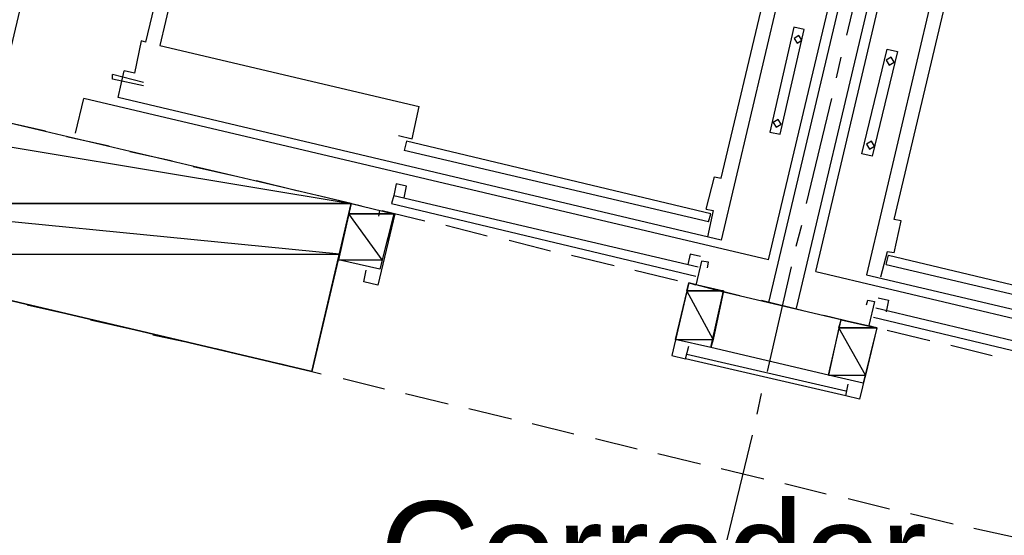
# Model space of a CAD drawing. Header units: feet. Extents: x -79 to 198, y -22 to 181.
# Tile 616 of 656: x 72 to 83, y 108 to 114. Entities that reach past the tile are written whole.
import ezdxf
from ezdxf.enums import TextEntityAlignment as Align

# ---------------------------------------------------------------- set-up
doc = ezdxf.new("R2010")
doc.units = ezdxf.units.FT
for name, color, linetype in [('A-LINEA', 7, 'CONTINUOUS'), ('A-MURO-CONCRETO', 8, 'CONTINUOUS'), ('A-NOMBRE-ESPACIO', 2, 'CONTINUOUS')]:
    doc.layers.add(name, color=color, linetype=linetype)

msp = doc.modelspace()

# ---------------------------------------------------------------- linework, layer by layer
at = {"layer": 'A-LINEA'}
for p, q in [((73.3333, 113.4844), (74.6667, 119.1244)), ((73.3333, 113.4844), (74.6667, 119.1244)), ((74.8267, 119.0844), (73.4933, 113.4444)), ((74.8267, 119.0844), (73.4933, 113.4444)), ((82.4533, 118.5911), (80.5333, 110.4711)), ((82.4533, 118.5911), (80.5333, 110.4711)), ((82.7733, 118.5111), (80.8533, 110.4044)), ((82.7733, 118.5111), (80.8533, 110.4044)), ((81.68, 118.3778), (79.9867, 111.1911)), ((81.68, 118.3778), (79.9867, 111.1911)), ((83.36, 117.9778), (81.6667, 110.7911)), ((83.36, 117.9778), (81.6667, 110.7911)), ((79.9867, 111.9111), (81.32, 117.5511)), ((79.9867, 111.9111), (81.32, 117.5511)), ((81.9867, 111.4311), (83.32, 117.0711)), ((81.9867, 111.4311), (83.32, 117.0711)), ((80.5333, 110.9644), (81.8667, 116.5911)), ((80.5333, 110.9644), (81.8667, 116.5911)), ((81.08, 110.8311), (82.4133, 116.4711)), ((81.08, 110.8311), (82.4133, 116.4711)), ((81.44, 113.5644), (81.72, 114.7778)), ((81.44, 113.5644), (81.72, 114.7778)), ((73.4933, 113.4444), (76.4933, 112.7378)), ((73.4933, 113.4444), (76.4933, 112.7378)), ((81.32, 113.0711), (81.3733, 113.3111)), ((81.32, 113.0711), (81.3733, 113.3111)), ((73.3067, 113.0178), (72.9467, 113.1111)), ((73.3067, 113.0178), (72.9467, 113.1111)), ((73.0133, 112.8444), (73.08, 113.1511)), ((73.0133, 112.8444), (73.08, 113.1511)), ((79.9867, 111.1911), (73.0133, 112.8444)), ((79.9867, 111.1911), (73.0133, 112.8444)), ((72.52, 112.4311), (72.6133, 112.8311)), ((72.52, 112.4311), (72.6133, 112.8311)), ((80.5333, 110.9644), (72.6133, 112.8311)), ((80.5333, 110.9644), (72.6133, 112.8311)), ((80.9733, 111.6178), (81.2667, 112.8311)), ((80.9733, 111.6178), (81.2667, 112.8311)), ((71.6933, 112.5644), (72.1733, 112.4578)), ((71.6933, 112.5644), (72.1733, 112.4578)), ((72.4133, 112.3911), (72.9067, 112.2844)), ((72.4133, 112.3911), (72.9067, 112.2844)), ((76.3467, 112.3378), (76.32, 112.2311)), ((76.3467, 112.3378), (76.32, 112.2311)), ((79.8667, 111.4978), (76.3467, 112.3378)), ((79.8667, 111.4978), (76.3467, 112.3378)), ((73.1467, 112.2178), (73.64, 112.1111)), ((73.1467, 112.2178), (73.64, 112.1111)), ((79.84, 111.4044), (76.32, 112.2311)), ((79.84, 111.4044), (76.32, 112.2311)), ((73.88, 112.0444), (74.36, 111.9378)), ((73.88, 112.0444), (74.36, 111.9378)), ((74.6133, 111.8844), (75.0933, 111.7644)), ((74.6133, 111.8844), (75.0933, 111.7644)), ((76.32, 111.6844), (76.3467, 111.8178)), ((76.32, 111.6844), (76.3467, 111.8178)), ((75.3333, 111.7111), (75.8267, 111.5911)), ((75.3333, 111.7111), (75.8267, 111.5911)), ((76.2, 111.7111), (79.72, 110.8844)), ((76.2, 111.7111), (79.72, 110.8844)), ((76.1733, 111.6178), (79.6933, 110.7778)), ((76.1733, 111.6178), (79.6933, 110.7778)), ((76.2, 111.4978), (76.04, 110.8578)), ((76.2, 111.4978), (76.04, 110.8578)), ((76.0667, 111.5378), (76.56, 111.4178)), ((76.0667, 111.5378), (76.56, 111.4178)), ((79.8133, 111.5511), (79.8933, 111.5378)), ((79.8133, 111.5511), (79.8933, 111.5378)), ((79.8933, 111.5378), (79.8267, 111.2311)), ((79.8933, 111.5378), (79.8267, 111.2311)), ((79.84, 111.4044), (79.8667, 111.4978)), ((79.84, 111.4044), (79.8667, 111.4978)), ((76.8, 111.3644), (77.28, 111.2444)), ((76.8, 111.3644), (77.28, 111.2444)), ((80.8533, 111.1244), (80.92, 111.3644)), ((80.8533, 111.1244), (80.92, 111.3644)), ((77.5333, 111.1911), (78.0133, 111.0711)), ((77.5333, 111.1911), (78.0133, 111.0711)), ((81.9067, 111.0578), (81.8267, 110.7644)), ((81.9067, 111.0578), (81.8267, 110.7644)), ((81.9867, 111.0444), (81.9067, 111.0578)), ((81.9867, 111.0444), (81.9067, 111.0578)), ((78.2533, 111.0178), (78.7467, 110.8978)), ((78.2533, 111.0178), (78.7467, 110.8978)), ((81.8933, 110.9111), (81.92, 111.0178)), ((81.8933, 110.9111), (81.92, 111.0178)), ((81.8933, 110.9111), (85.4133, 110.0844)), ((81.8933, 110.9111), (85.4133, 110.0844)), ((81.92, 111.0178), (85.44, 110.1778)), ((81.92, 111.0178), (85.44, 110.1778)), ((78.9867, 110.8444), (79.48, 110.7244)), ((78.9867, 110.8444), (79.48, 110.7244)), ((80.52, 109.6711), (80.8, 110.8844)), ((80.52, 109.6711), (80.8, 110.8844)), ((81.08, 110.8311), (89, 108.9511)), ((81.08, 110.8311), (89, 108.9511)), ((79.6133, 110.6978), (79.4533, 110.0444)), ((79.6133, 110.6978), (79.4533, 110.0444)), ((80.0133, 110.5911), (79.6133, 110.6978)), ((80.0133, 110.5911), (79.6133, 110.6978)), ((81.6667, 110.7911), (88.64, 109.1511)), ((81.6667, 110.7911), (88.64, 109.1511)), ((79.72, 110.6711), (80.2, 110.5511)), ((79.72, 110.6711), (80.2, 110.5511)), ((79.8667, 109.9511), (80.0133, 110.6044)), ((79.8667, 109.9511), (80.0133, 110.6044)), ((81.3733, 110.2711), (80.0133, 110.5911)), ((81.3733, 110.2711), (80.0133, 110.5911)), ((80.4533, 110.4978), (80.9333, 110.3778)), ((80.4533, 110.4978), (80.9333, 110.3778)), ((71.96, 110.4444), (72.44, 110.3378)), ((71.96, 110.4444), (72.44, 110.3378)), ((85.2933, 109.5644), (81.7733, 110.4044)), ((85.2933, 109.5644), (81.7733, 110.4044)), ((72.6933, 110.2711), (73.1733, 110.1644)), ((72.6933, 110.2711), (73.1733, 110.1644)), ((81.1733, 110.3244), (81.6667, 110.2044)), ((81.1733, 110.3244), (81.6667, 110.2044)), ((81.2267, 109.6311), (81.3733, 110.2711)), ((81.2267, 109.6311), (81.3733, 110.2711)), ((81.7867, 110.1778), (81.3733, 110.2711)), ((81.7867, 110.1778), (81.3733, 110.2711)), ((85.2667, 109.4578), (81.7467, 110.2978)), ((85.2667, 109.4578), (81.7467, 110.2978)), ((81.7867, 110.1778), (81.6267, 109.5378)), ((81.7867, 110.1778), (81.6267, 109.5378)), ((81.9067, 110.1511), (82.4, 110.0311)), ((81.9067, 110.1511), (82.4, 110.0311)), ((73.4133, 110.0978), (73.9067, 109.9911)), ((73.4133, 110.0978), (73.9067, 109.9911)), ((79.8667, 109.9511), (79.4533, 110.0444)), ((79.8667, 109.9511), (79.4533, 110.0444)), ((74.1467, 109.9378), (74.64, 109.8178)), ((74.1467, 109.9378), (74.64, 109.8178)), ((81.2267, 109.6311), (79.8667, 109.9511)), ((81.2267, 109.6311), (79.8667, 109.9511)), ((82.64, 109.9778), (83.12, 109.8578)), ((82.64, 109.9778), (83.12, 109.8578)), ((81.4267, 109.3911), (79.5733, 109.8178)), ((81.4267, 109.4444), (79.5867, 109.8711)), ((74.88, 109.7644), (75.36, 109.6444)), ((74.88, 109.7644), (75.36, 109.6444)), ((75.6133, 109.5911), (76.0933, 109.4711)), ((75.6133, 109.5911), (76.0933, 109.4711)), ((81.6267, 109.5378), (81.2267, 109.6311)), ((81.6267, 109.5378), (81.2267, 109.6311)), ((76.3333, 109.4178), (76.8267, 109.2978)), ((76.3333, 109.4178), (76.8267, 109.2978)), ((80.4, 109.1778), (80.4533, 109.4178)), ((80.4, 109.1778), (80.4533, 109.4178)), ((77.0667, 109.2444), (77.56, 109.1244)), ((77.0667, 109.2444), (77.56, 109.1244)), ((77.8, 109.0711), (78.28, 108.9511)), ((77.8, 109.0711), (78.28, 108.9511)), ((78.5333, 108.8978), (79.0133, 108.7778)), ((78.5333, 108.8978), (79.0133, 108.7778)), ((80.0533, 107.7244), (80.3467, 108.9378)), ((80.0533, 107.7244), (80.3467, 108.9378)), ((79.2533, 108.7244), (79.7467, 108.6044)), ((79.2533, 108.7244), (79.7467, 108.6044)), ((79.9867, 108.5511), (80.48, 108.4311)), ((79.9867, 108.5511), (80.48, 108.4311)), ((80.72, 108.3778), (81.2, 108.2578)), ((80.72, 108.3778), (81.2, 108.2578)), ((81.4533, 108.2044), (81.9333, 108.0844)), ((81.4533, 108.2044), (81.9333, 108.0844)), ((82.1733, 108.0311), (82.6667, 107.9111)), ((82.1733, 108.0311), (82.6667, 107.9111)), ((82.9067, 107.8578), (83.4, 107.7511)), ((82.9067, 107.8578), (83.4, 107.7511))]:
    msp.add_line(p, q, dxfattribs=at)
for points in [[(77.6267, 119.7244), (78.0933, 121.6711), (72.3333, 123.0311), (69.4933, 111.0311), (75.2533, 109.6711), (75.7067, 111.6178), (71.5733, 112.5911), (73.4933, 120.7111), (77.6267, 119.7244)], [(77.6267, 119.7244), (78.0933, 121.6711), (72.3333, 123.0311), (69.4933, 111.0311), (75.2533, 109.6711), (75.7067, 111.6178), (71.5733, 112.5911), (73.4933, 120.7111), (77.6267, 119.7244)], [(80.5467, 112.4444), (80.6667, 112.4178), (80.9467, 113.6311), (80.8267, 113.6578), (80.5467, 112.4444)], [(80.5467, 112.4444), (80.6667, 112.4178), (80.9467, 113.6311), (80.8267, 113.6578), (80.5467, 112.4444)], [(80.8626, 113.4724), (80.9187, 113.507), (80.8841, 113.5632), (80.8279, 113.5285), (80.8626, 113.4724)], [(80.8626, 113.4724), (80.9187, 113.507), (80.8841, 113.5632), (80.8279, 113.5285), (80.8626, 113.4724)], [(73.3333, 113.4844), (73.28, 113.4978), (73.2, 113.1244), (73.08, 113.1511)], [(73.3333, 113.4844), (73.28, 113.4978), (73.2, 113.1244), (73.08, 113.1511)], [(81.7333, 112.1644), (81.6133, 112.1911), (81.9067, 113.4044), (82.0267, 113.3778), (81.7333, 112.1644)], [(81.7333, 112.1644), (81.6133, 112.1911), (81.9067, 113.4044), (82.0267, 113.3778), (81.7333, 112.1644)], [(81.9293, 113.219), (81.9854, 113.2537), (81.9507, 113.3099), (81.8946, 113.2752), (81.9293, 113.219)], [(81.9293, 113.219), (81.9854, 113.2537), (81.9507, 113.3099), (81.8946, 113.2752), (81.9293, 113.219)], [(73.3067, 112.9778), (72.9467, 113.0578), (72.9467, 113.1111)], [(73.3067, 112.9778), (72.9467, 113.0578), (72.9467, 113.1111)], [(76.2533, 112.4044), (76.4133, 112.3644), (76.4933, 112.7378)], [(76.2533, 112.4044), (76.4133, 112.3644), (76.4933, 112.7378)], [(80.6226, 112.499), (80.6787, 112.5337), (80.6441, 112.5899), (80.5879, 112.5552), (80.6226, 112.499)], [(80.6226, 112.499), (80.6787, 112.5337), (80.6441, 112.5899), (80.5879, 112.5552), (80.6226, 112.499)], [(81.7026, 112.2457), (81.7587, 112.2804), (81.7241, 112.3365), (81.6679, 112.3019), (81.7026, 112.2457)], [(81.7026, 112.2457), (81.7587, 112.2804), (81.7241, 112.3365), (81.6679, 112.3019), (81.7026, 112.2457)], [(76.3467, 111.8178), (76.2267, 111.8444), (76.2, 111.7111), (76.1733, 111.6178)], [(76.3467, 111.8178), (76.2267, 111.8444), (76.2, 111.7111), (76.1733, 111.6178)], [(79.8133, 111.5511), (79.9067, 111.9244), (79.9867, 111.9111)], [(79.8133, 111.5511), (79.9067, 111.9244), (79.9867, 111.9111)], [(76.04, 110.8578), (75.56, 110.9644), (75.7067, 111.6178), (76.2, 111.4978)], [(76.04, 110.8578), (75.56, 110.9644), (75.7067, 111.6178), (76.2, 111.4978)], [(76.0267, 111.4711), (76.04, 111.5378), (76.2133, 111.4978), (76.0133, 110.6711), (75.8533, 110.7111), (75.88, 110.8444)], [(76.0267, 111.4711), (76.04, 111.5378), (76.2133, 111.4978), (76.0133, 110.6711), (75.8533, 110.7111), (75.88, 110.8444)], [(81.9867, 111.0444), (82.0667, 111.4178), (81.9867, 111.4311)], [(81.9867, 111.0444), (82.0667, 111.4178), (81.9867, 111.4311)], [(79.7467, 111.0044), (79.6267, 111.0311), (79.6, 110.9111)], [(79.7467, 111.0044), (79.6267, 111.0311), (79.6, 110.9111)], [(79.8267, 110.8711), (79.84, 110.9378), (79.76, 110.9511), (79.6933, 110.6711), (79.6133, 110.6978), (79.4133, 109.8578), (79.5733, 109.8178), (79.6133, 109.9644)], [(79.8267, 110.8711), (79.84, 110.9378), (79.76, 110.9511), (79.6933, 110.6711), (79.6133, 110.6978), (79.4133, 109.8578), (79.5733, 109.8178), (79.6133, 109.9644)], [(81.6667, 110.4444), (81.68, 110.4978), (81.76, 110.4844), (81.6933, 110.2044), (81.7867, 110.1778), (81.5867, 109.3511), (81.4267, 109.3911), (81.4533, 109.5244)], [(81.6667, 110.4444), (81.68, 110.4978), (81.76, 110.4844), (81.6933, 110.2044), (81.7867, 110.1778), (81.5867, 109.3511), (81.4267, 109.3911), (81.4533, 109.5244)], [(81.8, 110.5244), (81.92, 110.4978), (81.8933, 110.3644)], [(81.8, 110.5244), (81.92, 110.4978), (81.8933, 110.3644)]]:
    msp.add_lwpolyline(points, dxfattribs=at)
at = {"layer": 'A-MURO-CONCRETO'}
for points in [[(69.8533, 112.5911), (75.7067, 111.6178), (69.6267, 111.6178), (69.8533, 112.5911), (69.8533, 112.5911)], [(69.8533, 112.5911), (75.7067, 111.6178), (69.6267, 111.6178), (69.8533, 112.5911), (69.8533, 112.5911)], [(71.5733, 112.5911), (69.8533, 112.5911), (75.7067, 111.6178), (71.5733, 112.5911)], [(71.5733, 112.5911), (69.8533, 112.5911), (75.7067, 111.6178), (71.5733, 112.5911)], [(69.6267, 111.6178), (69.4933, 111.0311), (75.5733, 111.0311), (69.6267, 111.6178)], [(69.6267, 111.6178), (69.4933, 111.0311), (75.5733, 111.0311), (69.6267, 111.6178)], [(69.6267, 111.6178), (75.7067, 111.6178), (75.5733, 111.0311), (69.6267, 111.6178), (69.6267, 111.6178)], [(69.6267, 111.6178), (75.7067, 111.6178), (75.5733, 111.0311), (69.6267, 111.6178), (69.6267, 111.6178)], [(75.7067, 111.6178), (76.2, 111.4978), (75.68, 111.4978), (75.7067, 111.6178), (75.7067, 111.6178)], [(75.7067, 111.6178), (76.2, 111.4978), (75.68, 111.4978), (75.7067, 111.6178), (75.7067, 111.6178)], [(75.68, 111.4978), (75.56, 110.9644), (76.0667, 110.9644), (75.68, 111.4978)], [(75.68, 111.4978), (75.56, 110.9644), (76.0667, 110.9644), (75.68, 111.4978)], [(75.68, 111.4978), (76.2, 111.4978), (76.0667, 110.9644), (75.68, 111.4978), (75.68, 111.4978)], [(75.68, 111.4978), (76.2, 111.4978), (76.0667, 110.9644), (75.68, 111.4978), (75.68, 111.4978)], [(69.4933, 111.0311), (75.5733, 111.0311), (75.2533, 109.6711), (69.4933, 111.0311), (69.4933, 111.0311)], [(69.4933, 111.0311), (75.5733, 111.0311), (75.2533, 109.6711), (69.4933, 111.0311), (69.4933, 111.0311)], [(75.56, 110.9644), (76.0667, 110.9644), (76.04, 110.8578), (75.56, 110.9644), (75.56, 110.9644)], [(75.56, 110.9644), (76.0667, 110.9644), (76.04, 110.8578), (75.56, 110.9644), (75.56, 110.9644)], [(79.6133, 110.6978), (80.0133, 110.6044), (79.5867, 110.6044), (79.6133, 110.6978), (79.6133, 110.6978)], [(79.6133, 110.6978), (80.0133, 110.6044), (79.5867, 110.6044), (79.6133, 110.6978), (79.6133, 110.6978)], [(79.5867, 110.6044), (79.4533, 110.0444), (79.8933, 110.0444), (79.5867, 110.6044)], [(79.5867, 110.6044), (79.4533, 110.0444), (79.8933, 110.0444), (79.5867, 110.6044)], [(79.5867, 110.6044), (80.0133, 110.6044), (79.8933, 110.0444), (79.5867, 110.6044), (79.5867, 110.6044)], [(79.5867, 110.6044), (80.0133, 110.6044), (79.8933, 110.0444), (79.5867, 110.6044), (79.5867, 110.6044)], [(81.3733, 110.2711), (81.7867, 110.1778), (81.3467, 110.1778), (81.3733, 110.2711), (81.3733, 110.2711)], [(81.3733, 110.2711), (81.7867, 110.1778), (81.3467, 110.1778), (81.3733, 110.2711), (81.3733, 110.2711)], [(81.3467, 110.1778), (81.2267, 109.6311), (81.6533, 109.6311), (81.3467, 110.1778)], [(81.3467, 110.1778), (81.2267, 109.6311), (81.6533, 109.6311), (81.3467, 110.1778)], [(81.3467, 110.1778), (81.7867, 110.1778), (81.6533, 109.6311), (81.3467, 110.1778), (81.3467, 110.1778)], [(81.3467, 110.1778), (81.7867, 110.1778), (81.6533, 109.6311), (81.3467, 110.1778), (81.3467, 110.1778)], [(79.4533, 110.0444), (79.8933, 110.0444), (79.8667, 109.9511), (79.4533, 110.0444), (79.4533, 110.0444)], [(79.4533, 110.0444), (79.8933, 110.0444), (79.8667, 109.9511), (79.4533, 110.0444), (79.4533, 110.0444)], [(81.2267, 109.6311), (81.6533, 109.6311), (81.6267, 109.5378), (81.2267, 109.6311), (81.2267, 109.6311)], [(81.2267, 109.6311), (81.6533, 109.6311), (81.6267, 109.5378), (81.2267, 109.6311), (81.2267, 109.6311)]]:
    msp.add_lwpolyline(points, dxfattribs=at)

# ---------------------------------------------------------------- texts
at = {"layer": 'A-NOMBRE-ESPACIO'}
msp.add_text('Corredor', height=1.2, dxfattribs=at).set_placement((79.2, 106.9689), align=Align.CENTER)

doc.saveas('drawing.dxf')
